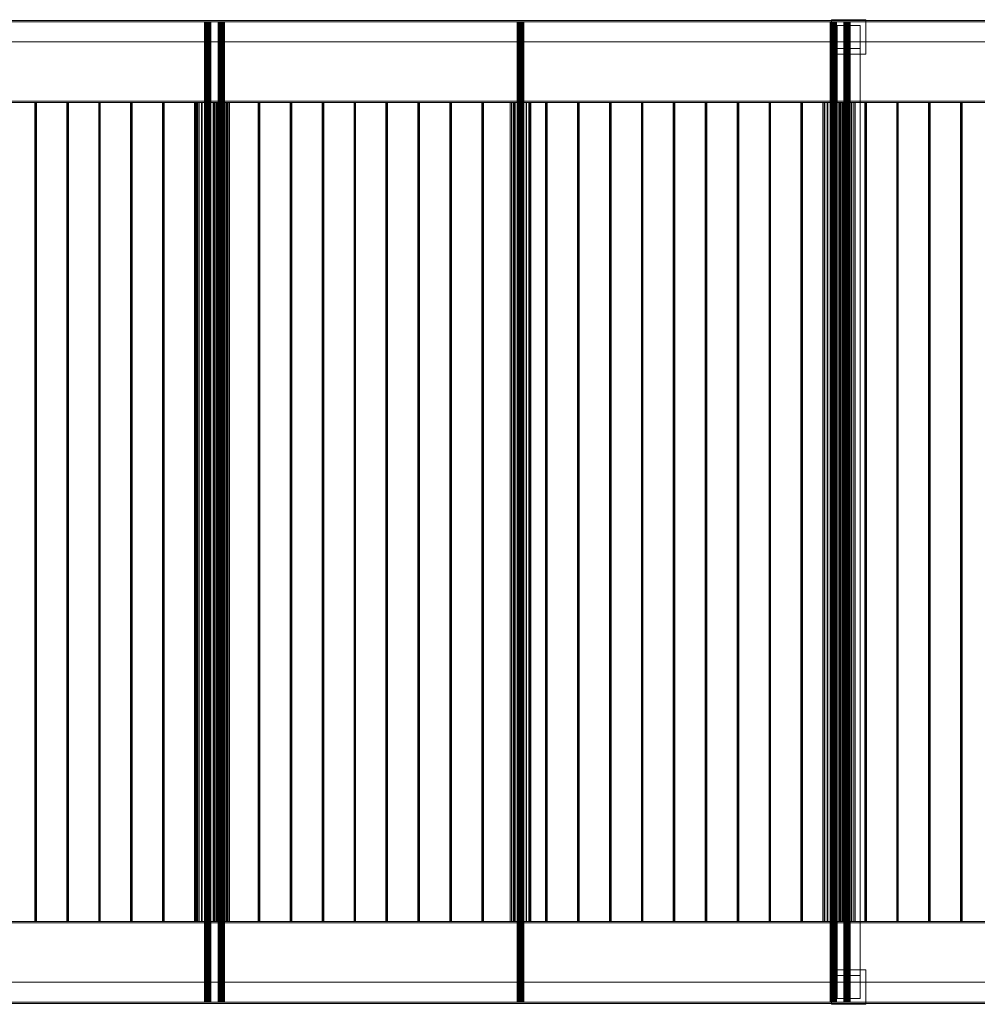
# Model space of a CAD drawing. Header units: millimetres. Extents: x -4738 to 65662, y -68080 to 6847.
# Tile 974 of 1056: x 34643 to 37567, y -19502 to -16498. Entities that reach past the tile are written whole.
import ezdxf

# ---------------------------------------------------------------- set-up
doc = ezdxf.new("R2010")
doc.units = ezdxf.units.MM
doc.layers.add('superior_C03', color=7, linetype='Continuous', lineweight=0)

msp = doc.modelspace()

# ---------------------------------------------------------------- linework, layer by layer
at = {"layer": 'superior_C03'}
for p, q in [((40608.274, -16500), (28914.796, -16500)), ((28914.796, -16504), (40608.274, -16504)), ((28915.695, -16500), (40609.173, -16500)), ((40719.664, -16500), (29026.186, -16500)), ((29027.084, -16500), (40720.563, -16500)), ((40720.563, -16504), (29027.084, -16504)), ((35207.188, -16504), (35207.071, -16504)), ((35207.071, -16504), (35208.455, -16504)), ((35207.071, -16504), (35207.071, -19496)), ((35208.79, -16504), (35207.188, -16504)), ((35207.188, -16504), (35207.188, -19496)), ((35208.455, -16504), (35211.129, -16504)), ((35208.455, -16504), (35208.455, -19496)), ((35211.631, -16504), (35208.79, -16504)), ((35208.79, -16504), (35208.79, -19496)), ((35211.129, -16504), (35214.687, -16504)), ((35211.129, -16504), (35211.129, -19496)), ((35215.279, -16504), (35211.631, -16504)), ((35211.631, -16504), (35211.631, -19496)), ((35214.687, -16504), (35218.587, -16504)), ((35214.687, -16504), (35214.687, -19496)), ((35219.179, -16504), (35215.279, -16504)), ((35215.279, -16504), (35215.279, -19496)), ((35218.587, -16504), (35222.235, -16504)), ((35218.587, -16504), (35218.587, -19496)), ((35222.737, -16504), (35219.179, -16504)), ((35219.179, -16504), (35219.179, -19496)), ((35222.235, -16504), (35225.076, -16504)), ((35222.235, -16504), (35222.235, -19496)), ((35225.411, -16504), (35222.737, -16504)), ((35222.737, -16504), (35222.737, -19496)), ((35225.076, -16504), (35226.678, -16504)), ((35225.076, -16504), (35225.076, -19496)), ((35226.795, -16504), (35225.411, -16504)), ((35225.411, -16504), (35225.411, -19496)), ((35226.678, -16504), (35226.795, -16504)), ((35226.678, -19496), (35226.678, -16504)), ((35226.795, -16504), (35226.795, -19496)), ((35249.184, -16504), (35249.067, -16504)), ((35249.067, -16504), (35250.45, -16504)), ((35249.067, -16504), (35249.067, -19496)), ((35250.785, -16504), (35249.184, -16504)), ((35249.184, -16504), (35249.184, -19496)), ((35250.45, -16504), (35253.125, -16504)), ((35250.45, -16504), (35250.45, -19496)), ((35253.626, -16504), (35250.785, -16504)), ((35250.785, -16504), (35250.785, -19496)), ((35253.125, -16504), (35256.683, -16504)), ((35253.125, -16504), (35253.125, -19496)), ((35257.275, -16504), (35253.626, -16504)), ((35253.626, -16504), (35253.626, -19496)), ((35256.683, -16504), (35260.583, -16504)), ((35256.683, -16504), (35256.683, -19496)), ((35261.175, -16504), (35257.275, -16504)), ((35257.275, -16504), (35257.275, -19496)), ((35260.583, -16504), (35264.231, -16504)), ((35260.583, -16504), (35260.583, -19496)), ((35264.733, -16504), (35261.175, -16504)), ((35261.175, -16504), (35261.175, -19496)), ((35264.231, -16504), (35267.072, -16504)), ((35264.231, -16504), (35264.231, -19496)), ((35267.407, -16504), (35264.733, -16504)), ((35264.733, -16504), (35264.733, -19496)), ((35267.072, -16504), (35268.673, -16504)), ((35267.072, -16504), (35267.072, -19496)), ((35268.791, -16504), (35267.407, -16504)), ((35267.407, -16504), (35267.407, -19496)), ((35268.673, -16504), (35268.791, -16504)), ((35268.673, -19496), (35268.673, -16504)), ((35268.791, -16504), (35268.791, -19496)), ((36162.156, -16504), (36162.038, -16504)), ((36162.038, -16504), (36163.422, -16504)), ((36162.038, -16504), (36162.038, -19496)), ((36163.757, -16504), (36162.156, -16504)), ((36162.156, -16504), (36162.156, -19496)), ((36163.422, -16504), (36166.097, -16504)), ((36163.422, -16504), (36163.422, -19496)), ((36166.598, -16504), (36163.757, -16504)), ((36163.757, -16504), (36163.757, -19496)), ((36166.097, -16504), (36169.655, -16504)), ((36166.097, -16504), (36166.097, -19496)), ((36170.246, -16504), (36166.598, -16504)), ((36166.598, -16504), (36166.598, -19496)), ((36169.655, -16504), (36173.555, -16504)), ((36169.655, -16504), (36169.655, -19496)), ((36174.146, -16504), (36170.246, -16504)), ((36170.246, -16504), (36170.246, -19496)), ((36173.555, -16504), (36177.203, -16504)), ((36173.555, -16504), (36173.555, -19496)), ((36177.704, -16504), (36174.146, -16504)), ((36174.146, -16504), (36174.146, -19496)), ((36177.203, -16504), (36180.044, -16504)), ((36177.203, -16504), (36177.203, -19496)), ((36180.379, -16504), (36177.704, -16504)), ((36177.704, -16504), (36177.704, -19496)), ((36180.044, -16504), (36181.645, -16504)), ((36180.044, -16504), (36180.044, -19496)), ((36181.763, -16504), (36180.379, -16504)), ((36180.379, -16504), (36180.379, -19496)), ((36181.645, -16504), (36181.763, -16504)), ((36181.645, -19496), (36181.645, -16504)), ((36181.763, -16504), (36181.763, -19496)), ((37117.123, -16504), (37117.006, -16504)), ((37117.006, -16504), (37118.389, -16504)), ((37117.006, -16504), (37117.006, -19496)), ((37118.724, -16504), (37117.123, -16504)), ((37117.123, -16504), (37117.123, -19496)), ((37118.389, -16504), (37121.064, -16504)), ((37118.389, -16504), (37118.389, -19496)), ((37121.565, -16504), (37118.724, -16504)), ((37118.724, -16504), (37118.724, -19496)), ((37121.041, -16602.5), (37121.041, -16497.5)), ((37121.041, -16497.5), (37226.041, -16497.5)), ((37121.064, -16504), (37124.622, -16504)), ((37121.064, -16504), (37121.064, -19496)), ((37125.214, -16504), (37121.565, -16504)), ((37121.565, -16504), (37121.565, -19496)), ((37124.622, -16504), (37128.522, -16504)), ((37124.622, -16504), (37124.622, -19496)), ((37129.114, -16504), (37125.214, -16504)), ((37125.214, -16504), (37125.214, -19496)), ((37128.522, -16504), (37132.17, -16504)), ((37128.522, -16504), (37128.522, -19496)), ((37132.672, -16504), (37129.114, -16504)), ((37129.114, -16504), (37129.114, -19496)), ((37132.17, -16504), (37135.011, -16504)), ((37132.17, -16504), (37132.17, -19496)), ((37135.346, -16504), (37132.672, -16504)), ((37132.672, -16504), (37132.672, -19496)), ((37135.011, -16504), (37136.612, -16504)), ((37135.011, -16504), (37135.011, -19496)), ((37136.73, -16504), (37135.346, -16504)), ((37135.346, -16504), (37135.346, -19496)), ((37136.612, -16504), (37136.73, -16504)), ((37136.612, -19496), (37136.612, -16504)), ((37136.73, -16504), (37136.73, -19496)), ((37138.541, -16585), (37138.541, -16515)), ((37138.541, -16515), (37208.541, -16515)), ((37159.119, -16504), (37159.001, -16504)), ((37159.001, -16504), (37160.385, -16504)), ((37159.001, -16504), (37159.001, -19496)), ((37160.72, -16504), (37159.119, -16504)), ((37159.119, -16504), (37159.119, -19496)), ((37160.385, -16504), (37163.06, -16504)), ((37160.385, -16504), (37160.385, -19496)), ((37163.561, -16504), (37160.72, -16504)), ((37160.72, -16504), (37160.72, -19496)), ((37163.06, -16504), (37166.618, -16504)), ((37163.06, -16504), (37163.06, -19496)), ((37167.209, -16504), (37163.561, -16504)), ((37163.561, -16504), (37163.561, -19496)), ((37166.618, -16504), (37170.518, -16504)), ((37166.618, -16504), (37166.618, -19496)), ((37171.109, -16504), (37167.209, -16504)), ((37167.209, -16504), (37167.209, -19496)), ((37170.518, -16504), (37174.166, -16504)), ((37170.518, -16504), (37170.518, -19496)), ((37174.667, -16504), (37171.109, -16504)), ((37171.109, -16504), (37171.109, -19496)), ((37174.166, -16504), (37177.007, -16504)), ((37174.166, -16504), (37174.166, -19496)), ((37177.342, -16504), (37174.667, -16504)), ((37174.667, -16504), (37174.667, -19496)), ((37177.007, -16504), (37178.608, -16504)), ((37177.007, -16504), (37177.007, -19496)), ((37178.726, -16504), (37177.342, -16504)), ((37177.342, -16504), (37177.342, -19496)), ((37178.608, -16504), (37178.726, -16504)), ((37178.608, -19496), (37178.608, -16504)), ((37178.726, -16504), (37178.726, -19496)), ((37208.541, -16515), (37208.541, -16585)), ((37226.041, -16497.5), (37226.041, -16602.5)), ((28914.796, -16565), (40608.274, -16565)), ((40609.173, -16565), (28915.695, -16565)), ((29026.186, -16565), (40719.664, -16565)), ((40720.563, -16565), (29027.084, -16565)), ((37208.541, -16585), (37138.541, -16585)), ((37138.541, -19415), (37138.541, -16585)), ((37208.541, -16585), (37208.541, -19415)), ((37226.041, -16602.5), (37121.041, -16602.5)), ((40393.962, -16746), (29046.416, -16746)), ((29046.416, -16750), (40393.962, -16750)), ((29069.323, -16746), (40416.869, -16746)), ((40416.869, -16750), (29069.323, -16750)), ((34690.612, -16750), (34689.501, -16750)), ((34689.501, -16750), (34689.818, -16750)), ((34689.501, -16750), (34689.501, -19250)), ((34689.818, -16750), (34691.376, -16750)), ((34689.818, -16750), (34689.818, -19250)), ((34692.499, -16750), (34690.612, -16750)), ((34690.612, -16750), (34690.612, -19250)), ((34691.376, -16750), (34693.263, -16750)), ((34691.376, -16750), (34691.376, -19250)), ((34694.057, -16750), (34692.499, -16750)), ((34692.499, -16750), (34692.499, -19250)), ((34693.263, -16750), (34694.373, -16750)), ((34693.263, -16750), (34693.263, -19250)), ((34694.373, -16750), (34694.057, -16750)), ((34694.057, -16750), (34694.057, -19250)), ((34694.373, -19250), (34694.373, -16750)), ((34788.057, -16750), (34786.947, -16750)), ((34786.947, -16750), (34787.263, -16750)), ((34786.947, -16750), (34786.947, -19250)), ((34787.263, -16750), (34788.821, -16750)), ((34787.263, -16750), (34787.263, -19250)), ((34789.944, -16750), (34788.057, -16750)), ((34788.057, -16750), (34788.057, -19250)), ((34788.821, -16750), (34790.708, -16750)), ((34788.821, -16750), (34788.821, -19250)), ((34791.502, -16750), (34789.944, -16750)), ((34789.944, -16750), (34789.944, -19250)), ((34790.708, -16750), (34791.819, -16750)), ((34790.708, -16750), (34790.708, -19250)), ((34791.819, -16750), (34791.502, -16750)), ((34791.502, -16750), (34791.502, -19250)), ((34791.819, -19250), (34791.819, -16750)), ((34885.503, -16750), (34884.392, -16750)), ((34884.392, -16750), (34884.709, -16750)), ((34884.392, -16750), (34884.392, -19250)), ((34884.709, -16750), (34886.267, -16750)), ((34884.709, -16750), (34884.709, -19250)), ((34887.39, -16750), (34885.503, -16750)), ((34885.503, -16750), (34885.503, -19250)), ((34886.267, -16750), (34888.154, -16750)), ((34886.267, -16750), (34886.267, -19250)), ((34888.948, -16750), (34887.39, -16750)), ((34887.39, -16750), (34887.39, -19250)), ((34888.154, -16750), (34889.265, -16750)), ((34888.154, -16750), (34888.154, -19250)), ((34889.265, -16750), (34888.948, -16750)), ((34888.948, -16750), (34888.948, -19250)), ((34889.265, -19250), (34889.265, -16750)), ((34982.949, -16750), (34981.838, -16750)), ((34981.838, -16750), (34982.155, -16750)), ((34981.838, -16750), (34981.838, -19250)), ((34982.155, -16750), (34983.713, -16750)), ((34982.155, -16750), (34982.155, -19250)), ((34984.836, -16750), (34982.949, -16750)), ((34982.949, -16750), (34982.949, -19250)), ((34983.713, -16750), (34985.6, -16750)), ((34983.713, -16750), (34983.713, -19250)), ((34986.394, -16750), (34984.836, -16750)), ((34984.836, -16750), (34984.836, -19250)), ((34985.6, -16750), (34986.71, -16750)), ((34985.6, -16750), (34985.6, -19250)), ((34986.71, -16750), (34986.394, -16750)), ((34986.394, -16750), (34986.394, -19250)), ((34986.71, -19250), (34986.71, -16750)), ((35080.394, -16750), (35079.284, -16750)), ((35079.284, -16750), (35079.6, -16750)), ((35079.284, -16750), (35079.284, -19250)), ((35079.6, -16750), (35081.158, -16750)), ((35079.6, -16750), (35079.6, -19250)), ((35082.281, -16750), (35080.394, -16750)), ((35080.394, -16750), (35080.394, -19250)), ((35081.158, -16750), (35083.045, -16750)), ((35081.158, -16750), (35081.158, -19250)), ((35083.839, -16750), (35082.281, -16750)), ((35082.281, -16750), (35082.281, -19250)), ((35083.045, -16750), (35084.156, -16750)), ((35083.045, -16750), (35083.045, -19250)), ((35084.156, -16750), (35083.839, -16750)), ((35083.839, -16750), (35083.839, -19250)), ((35084.156, -19250), (35084.156, -16750)), ((35177.84, -16750), (35176.729, -16750)), ((35176.729, -16750), (35177.046, -16750)), ((35176.729, -16750), (35176.729, -19250)), ((35177.046, -16750), (35178.604, -16750)), ((35177.046, -16750), (35177.046, -19250)), ((35179.727, -16750), (35177.84, -16750)), ((35177.84, -16750), (35177.84, -19250)), ((35178.604, -16750), (35180.491, -16750)), ((35178.604, -16750), (35178.604, -19250)), ((35181.285, -16750), (35179.727, -16750)), ((35179.727, -16750), (35179.727, -19250)), ((35180.491, -16750), (35181.602, -16750)), ((35180.491, -16750), (35180.491, -19250)), ((35181.602, -16750), (35181.285, -16750)), ((35181.285, -16750), (35181.285, -19250)), ((35181.602, -19250), (35181.602, -16750)), ((35185.75, -16750), (35185.374, -16750)), ((35185.374, -16750), (35189.802, -16750)), ((35185.374, -16750), (35185.374, -19250)), ((35190.874, -16750), (35185.75, -16750)), ((35185.75, -16750), (35185.75, -19250)), ((35189.802, -16750), (35198.361, -16750)), ((35189.802, -16750), (35189.802, -19250)), ((35199.965, -16750), (35190.874, -16750)), ((35190.874, -16750), (35190.874, -19250)), ((35198.361, -16750), (35209.747, -16750)), ((35198.361, -16750), (35198.361, -19250)), ((35211.639, -16750), (35199.965, -16750)), ((35199.965, -16750), (35199.965, -19250)), ((35209.747, -16750), (35222.227, -16750)), ((35209.747, -16750), (35209.747, -19250)), ((35224.119, -16750), (35211.639, -16750)), ((35211.639, -16750), (35211.639, -19250)), ((35222.227, -16750), (35233.901, -16750)), ((35222.227, -16750), (35222.227, -19250)), ((35235.505, -16750), (35224.119, -16750)), ((35224.119, -16750), (35224.119, -19250)), ((35233.901, -16750), (35242.992, -16750)), ((35233.901, -16750), (35233.901, -19250)), ((35234.567, -16750), (35234.273, -16750)), ((35234.273, -16750), (35237.733, -16750)), ((35234.273, -16750), (35234.273, -19250)), ((35238.57, -16750), (35234.567, -16750)), ((35234.567, -16750), (35234.567, -19250)), ((35244.064, -16750), (35235.505, -16750)), ((35235.505, -16750), (35235.505, -19250)), ((35237.733, -16750), (35244.419, -16750)), ((35237.733, -16750), (35237.733, -19250)), ((35245.673, -16750), (35238.57, -16750)), ((35238.57, -16750), (35238.57, -19250)), ((35242.992, -16750), (35248.116, -16750)), ((35242.992, -16750), (35242.992, -19250)), ((35248.492, -16750), (35244.064, -16750)), ((35244.064, -16750), (35244.064, -19250)), ((35244.419, -16750), (35253.314, -16750)), ((35244.419, -16750), (35244.419, -19250)), ((35254.793, -16750), (35245.673, -16750)), ((35245.673, -16750), (35245.673, -19250)), ((35248.116, -16750), (35248.492, -16750)), ((35248.116, -19250), (35248.116, -16750)), ((35248.492, -16750), (35248.492, -19250)), ((35253.314, -16750), (35263.064, -16750)), ((35253.314, -16750), (35253.314, -19250)), ((35264.543, -16750), (35254.793, -16750)), ((35254.793, -16750), (35254.793, -19250)), ((35263.064, -16750), (35272.185, -16750)), ((35263.064, -16750), (35263.064, -19250)), ((35273.439, -16750), (35264.543, -16750)), ((35264.543, -16750), (35264.543, -19250)), ((35272.185, -16750), (35279.287, -16750)), ((35272.185, -16750), (35272.185, -19250)), ((35280.125, -16750), (35273.439, -16750)), ((35273.439, -16750), (35273.439, -19250)), ((35275.285, -16750), (35274.175, -16750)), ((35274.175, -16750), (35274.491, -16750)), ((35274.175, -16750), (35274.175, -19250)), ((35274.491, -16750), (35276.05, -16750)), ((35274.491, -16750), (35274.491, -19250)), ((35277.173, -16750), (35275.285, -16750)), ((35275.285, -16750), (35275.285, -19250)), ((35276.05, -16750), (35277.937, -16750)), ((35276.05, -16750), (35276.05, -19250)), ((35278.731, -16750), (35277.173, -16750)), ((35277.173, -16750), (35277.173, -19250)), ((35277.937, -16750), (35279.047, -16750)), ((35277.937, -16750), (35277.937, -19250)), ((35279.047, -16750), (35278.731, -16750)), ((35278.731, -16750), (35278.731, -19250)), ((35279.047, -19250), (35279.047, -16750)), ((35279.287, -16750), (35283.29, -16750)), ((35279.287, -16750), (35279.287, -19250)), ((35283.584, -16750), (35280.125, -16750)), ((35280.125, -16750), (35280.125, -19250)), ((35283.29, -16750), (35283.584, -16750)), ((35283.29, -19250), (35283.29, -16750)), ((35283.584, -16750), (35283.584, -19250)), ((35372.731, -16750), (35371.621, -16750)), ((35371.621, -16750), (35371.937, -16750)), ((35371.621, -16750), (35371.621, -19250)), ((35371.937, -16750), (35373.495, -16750)), ((35371.937, -16750), (35371.937, -19250)), ((35374.618, -16750), (35372.731, -16750)), ((35372.731, -16750), (35372.731, -19250)), ((35373.495, -16750), (35375.382, -16750)), ((35373.495, -16750), (35373.495, -19250)), ((35376.176, -16750), (35374.618, -16750)), ((35374.618, -16750), (35374.618, -19250)), ((35375.382, -16750), (35376.493, -16750)), ((35375.382, -16750), (35375.382, -19250)), ((35376.493, -16750), (35376.176, -16750)), ((35376.176, -16750), (35376.176, -19250)), ((35376.493, -19250), (35376.493, -16750)), ((35470.177, -16750), (35469.066, -16750)), ((35469.066, -16750), (35469.383, -16750)), ((35469.066, -16750), (35469.066, -19250)), ((35469.383, -16750), (35470.941, -16750)), ((35469.383, -16750), (35469.383, -19250)), ((35472.064, -16750), (35470.177, -16750)), ((35470.177, -16750), (35470.177, -19250)), ((35470.941, -16750), (35472.828, -16750)), ((35470.941, -16750), (35470.941, -19250)), ((35473.622, -16750), (35472.064, -16750)), ((35472.064, -16750), (35472.064, -19250)), ((35472.828, -16750), (35473.939, -16750)), ((35472.828, -16750), (35472.828, -19250)), ((35473.939, -16750), (35473.622, -16750)), ((35473.622, -16750), (35473.622, -19250)), ((35473.939, -19250), (35473.939, -16750)), ((35567.622, -16750), (35566.512, -16750)), ((35566.512, -16750), (35566.828, -16750)), ((35566.512, -16750), (35566.512, -19250)), ((35566.828, -16750), (35568.387, -16750)), ((35566.828, -16750), (35566.828, -19250)), ((35569.509, -16750), (35567.622, -16750)), ((35567.622, -16750), (35567.622, -19250)), ((35568.387, -16750), (35570.274, -16750)), ((35568.387, -16750), (35568.387, -19250)), ((35571.068, -16750), (35569.509, -16750)), ((35569.509, -16750), (35569.509, -19250)), ((35570.274, -16750), (35571.384, -16750)), ((35570.274, -16750), (35570.274, -19250)), ((35571.384, -16750), (35571.068, -16750)), ((35571.068, -16750), (35571.068, -19250)), ((35571.384, -19250), (35571.384, -16750)), ((35665.068, -16750), (35663.958, -16750)), ((35663.958, -16750), (35664.274, -16750)), ((35663.958, -16750), (35663.958, -19250)), ((35664.274, -16750), (35665.832, -16750)), ((35664.274, -16750), (35664.274, -19250)), ((35666.955, -16750), (35665.068, -16750)), ((35665.068, -16750), (35665.068, -19250)), ((35665.832, -16750), (35667.719, -16750)), ((35665.832, -16750), (35665.832, -19250)), ((35668.513, -16750), (35666.955, -16750)), ((35666.955, -16750), (35666.955, -19250)), ((35667.719, -16750), (35668.83, -16750)), ((35667.719, -16750), (35667.719, -19250)), ((35668.83, -16750), (35668.513, -16750)), ((35668.513, -16750), (35668.513, -19250)), ((35668.83, -19250), (35668.83, -16750)), ((35762.514, -16750), (35761.403, -16750)), ((35761.403, -16750), (35761.72, -16750)), ((35761.403, -16750), (35761.403, -19250)), ((35761.72, -16750), (35763.278, -16750)), ((35761.72, -16750), (35761.72, -19250)), ((35764.401, -16750), (35762.514, -16750)), ((35762.514, -16750), (35762.514, -19250)), ((35763.278, -16750), (35765.165, -16750)), ((35763.278, -16750), (35763.278, -19250)), ((35765.959, -16750), (35764.401, -16750)), ((35764.401, -16750), (35764.401, -19250)), ((35765.165, -16750), (35766.275, -16750)), ((35765.165, -16750), (35765.165, -19250)), ((35766.275, -16750), (35765.959, -16750)), ((35765.959, -16750), (35765.959, -19250)), ((35766.275, -19250), (35766.275, -16750)), ((35859.959, -16750), (35858.849, -16750)), ((35858.849, -16750), (35859.165, -16750)), ((35858.849, -16750), (35858.849, -19250)), ((35859.165, -16750), (35860.724, -16750)), ((35859.165, -16750), (35859.165, -19250)), ((35861.846, -16750), (35859.959, -16750)), ((35859.959, -16750), (35859.959, -19250)), ((35860.724, -16750), (35862.611, -16750)), ((35860.724, -16750), (35860.724, -19250)), ((35863.405, -16750), (35861.846, -16750)), ((35861.846, -16750), (35861.846, -19250)), ((35862.611, -16750), (35863.721, -16750)), ((35862.611, -16750), (35862.611, -19250)), ((35863.721, -16750), (35863.405, -16750)), ((35863.405, -16750), (35863.405, -19250)), ((35863.721, -19250), (35863.721, -16750)), ((35957.405, -16750), (35956.294, -16750)), ((35956.294, -16750), (35956.611, -16750)), ((35956.294, -16750), (35956.294, -19250)), ((35956.611, -16750), (35958.169, -16750)), ((35956.611, -16750), (35956.611, -19250)), ((35959.292, -16750), (35957.405, -16750)), ((35957.405, -16750), (35957.405, -19250)), ((35958.169, -16750), (35960.056, -16750)), ((35958.169, -16750), (35958.169, -19250)), ((35960.85, -16750), (35959.292, -16750)), ((35959.292, -16750), (35959.292, -19250)), ((35960.056, -16750), (35961.167, -16750)), ((35960.056, -16750), (35960.056, -19250)), ((35961.167, -16750), (35960.85, -16750)), ((35960.85, -16750), (35960.85, -19250)), ((35961.167, -19250), (35961.167, -16750)), ((36054.851, -16750), (36053.74, -16750)), ((36053.74, -16750), (36054.057, -16750)), ((36053.74, -16750), (36053.74, -19250)), ((36054.057, -16750), (36055.615, -16750)), ((36054.057, -16750), (36054.057, -19250)), ((36056.738, -16750), (36054.851, -16750)), ((36054.851, -16750), (36054.851, -19250)), ((36055.615, -16750), (36057.502, -16750)), ((36055.615, -16750), (36055.615, -19250)), ((36058.296, -16750), (36056.738, -16750)), ((36056.738, -16750), (36056.738, -19250)), ((36057.502, -16750), (36058.612, -16750)), ((36057.502, -16750), (36057.502, -19250)), ((36058.612, -16750), (36058.296, -16750)), ((36058.296, -16750), (36058.296, -19250)), ((36058.612, -19250), (36058.612, -16750)), ((36140.718, -16750), (36140.341, -16750)), ((36140.341, -16750), (36144.769, -16750)), ((36140.341, -16750), (36140.341, -19250)), ((36145.842, -16750), (36140.718, -16750)), ((36140.718, -16750), (36140.718, -19250)), ((36144.769, -16750), (36153.328, -16750)), ((36144.769, -16750), (36144.769, -19250)), ((36154.933, -16750), (36145.842, -16750)), ((36145.842, -16750), (36145.842, -19250)), ((36152.296, -16750), (36151.186, -16750)), ((36151.186, -16750), (36151.502, -16750)), ((36151.186, -16750), (36151.186, -19250)), ((36151.502, -16750), (36153.06, -16750)), ((36151.502, -16750), (36151.502, -19250)), ((36154.183, -16750), (36152.296, -16750)), ((36152.296, -16750), (36152.296, -19250)), ((36153.06, -16750), (36154.948, -16750)), ((36153.06, -16750), (36153.06, -19250)), ((36153.328, -16750), (36164.714, -16750)), ((36153.328, -16750), (36153.328, -19250)), ((36155.742, -16750), (36154.183, -16750)), ((36154.183, -16750), (36154.183, -19250)), ((36166.607, -16750), (36154.933, -16750)), ((36154.933, -16750), (36154.933, -19250)), ((36154.948, -16750), (36156.058, -16750)), ((36154.948, -16750), (36154.948, -19250)), ((36156.058, -16750), (36155.742, -16750)), ((36155.742, -16750), (36155.742, -19250)), ((36156.058, -19250), (36156.058, -16750)), ((36164.714, -16750), (36177.194, -16750)), ((36164.714, -16750), (36164.714, -19250)), ((36179.087, -16750), (36166.607, -16750)), ((36166.607, -16750), (36166.607, -19250)), ((36177.194, -16750), (36188.868, -16750)), ((36177.194, -16750), (36177.194, -19250)), ((36190.473, -16750), (36179.087, -16750)), ((36179.087, -16750), (36179.087, -19250)), ((36188.868, -16750), (36197.959, -16750)), ((36188.868, -16750), (36188.868, -19250)), ((36199.031, -16750), (36190.473, -16750)), ((36190.473, -16750), (36190.473, -19250)), ((36197.959, -16750), (36203.083, -16750)), ((36197.959, -16750), (36197.959, -19250)), ((36203.46, -16750), (36199.031, -16750)), ((36199.031, -16750), (36199.031, -19250)), ((36203.083, -16750), (36203.46, -16750)), ((36203.083, -19250), (36203.083, -16750)), ((36203.46, -16750), (36203.46, -19250)), ((36249.742, -16750), (36248.631, -16750)), ((36248.631, -16750), (36248.948, -16750)), ((36248.631, -16750), (36248.631, -19250)), ((36248.948, -16750), (36250.506, -16750)), ((36248.948, -16750), (36248.948, -19250)), ((36251.629, -16750), (36249.742, -16750)), ((36249.742, -16750), (36249.742, -19250)), ((36250.506, -16750), (36252.393, -16750)), ((36250.506, -16750), (36250.506, -19250)), ((36253.187, -16750), (36251.629, -16750)), ((36251.629, -16750), (36251.629, -19250)), ((36252.393, -16750), (36253.504, -16750)), ((36252.393, -16750), (36252.393, -19250)), ((36253.504, -16750), (36253.187, -16750)), ((36253.187, -16750), (36253.187, -19250)), ((36253.504, -19250), (36253.504, -16750)), ((36347.188, -16750), (36346.077, -16750)), ((36346.077, -16750), (36346.394, -16750)), ((36346.077, -16750), (36346.077, -19250)), ((36346.394, -16750), (36347.952, -16750)), ((36346.394, -16750), (36346.394, -19250)), ((36349.075, -16750), (36347.188, -16750)), ((36347.188, -16750), (36347.188, -19250)), ((36347.952, -16750), (36349.839, -16750)), ((36347.952, -16750), (36347.952, -19250)), ((36350.633, -16750), (36349.075, -16750)), ((36349.075, -16750), (36349.075, -19250)), ((36349.839, -16750), (36350.949, -16750)), ((36349.839, -16750), (36349.839, -19250)), ((36350.949, -16750), (36350.633, -16750)), ((36350.633, -16750), (36350.633, -19250)), ((36350.949, -19250), (36350.949, -16750)), ((36444.633, -16750), (36443.523, -16750)), ((36443.523, -16750), (36443.839, -16750)), ((36443.523, -16750), (36443.523, -19250)), ((36443.839, -16750), (36445.397, -16750)), ((36443.839, -16750), (36443.839, -19250)), ((36446.52, -16750), (36444.633, -16750)), ((36444.633, -16750), (36444.633, -19250)), ((36445.397, -16750), (36447.285, -16750)), ((36445.397, -16750), (36445.397, -19250)), ((36448.078, -16750), (36446.52, -16750)), ((36446.52, -16750), (36446.52, -19250)), ((36447.285, -16750), (36448.395, -16750)), ((36447.285, -16750), (36447.285, -19250)), ((36448.395, -16750), (36448.078, -16750)), ((36448.078, -16750), (36448.078, -19250)), ((36448.395, -19250), (36448.395, -16750)), ((36542.079, -16750), (36540.968, -16750)), ((36540.968, -16750), (36541.285, -16750)), ((36540.968, -16750), (36540.968, -19250)), ((36541.285, -16750), (36542.843, -16750)), ((36541.285, -16750), (36541.285, -19250)), ((36543.966, -16750), (36542.079, -16750)), ((36542.079, -16750), (36542.079, -19250)), ((36542.843, -16750), (36544.73, -16750)), ((36542.843, -16750), (36542.843, -19250)), ((36545.524, -16750), (36543.966, -16750)), ((36543.966, -16750), (36543.966, -19250)), ((36544.73, -16750), (36545.841, -16750)), ((36544.73, -16750), (36544.73, -19250)), ((36545.841, -16750), (36545.524, -16750)), ((36545.524, -16750), (36545.524, -19250)), ((36545.841, -19250), (36545.841, -16750)), ((36639.525, -16750), (36638.414, -16750)), ((36638.414, -16750), (36638.731, -16750)), ((36638.414, -16750), (36638.414, -19250)), ((36638.731, -16750), (36640.289, -16750)), ((36638.731, -16750), (36638.731, -19250)), ((36641.412, -16750), (36639.525, -16750)), ((36639.525, -16750), (36639.525, -19250)), ((36640.289, -16750), (36642.176, -16750)), ((36640.289, -16750), (36640.289, -19250)), ((36642.97, -16750), (36641.412, -16750)), ((36641.412, -16750), (36641.412, -19250)), ((36642.176, -16750), (36643.286, -16750)), ((36642.176, -16750), (36642.176, -19250)), ((36643.286, -16750), (36642.97, -16750)), ((36642.97, -16750), (36642.97, -19250)), ((36643.286, -19250), (36643.286, -16750)), ((36736.97, -16750), (36735.86, -16750)), ((36735.86, -16750), (36736.176, -16750)), ((36735.86, -16750), (36735.86, -19250)), ((36736.176, -16750), (36737.734, -16750)), ((36736.176, -16750), (36736.176, -19250)), ((36738.857, -16750), (36736.97, -16750)), ((36736.97, -16750), (36736.97, -19250)), ((36737.734, -16750), (36739.621, -16750)), ((36737.734, -16750), (36737.734, -19250)), ((36740.415, -16750), (36738.857, -16750)), ((36738.857, -16750), (36738.857, -19250)), ((36739.621, -16750), (36740.732, -16750)), ((36739.621, -16750), (36739.621, -19250)), ((36740.732, -16750), (36740.415, -16750)), ((36740.415, -16750), (36740.415, -19250)), ((36740.732, -19250), (36740.732, -16750)), ((36834.416, -16750), (36833.305, -16750)), ((36833.305, -16750), (36833.622, -16750)), ((36833.305, -16750), (36833.305, -19250)), ((36833.622, -16750), (36835.18, -16750)), ((36833.622, -16750), (36833.622, -19250)), ((36836.303, -16750), (36834.416, -16750)), ((36834.416, -16750), (36834.416, -19250)), ((36835.18, -16750), (36837.067, -16750)), ((36835.18, -16750), (36835.18, -19250)), ((36837.861, -16750), (36836.303, -16750)), ((36836.303, -16750), (36836.303, -19250)), ((36837.067, -16750), (36838.178, -16750)), ((36837.067, -16750), (36837.067, -19250)), ((36838.178, -16750), (36837.861, -16750)), ((36837.861, -16750), (36837.861, -19250)), ((36838.178, -19250), (36838.178, -16750)), ((36931.862, -16750), (36930.751, -16750)), ((36930.751, -16750), (36931.068, -16750)), ((36930.751, -16750), (36930.751, -19250)), ((36931.068, -16750), (36932.626, -16750)), ((36931.068, -16750), (36931.068, -19250)), ((36933.749, -16750), (36931.862, -16750)), ((36931.862, -16750), (36931.862, -19250)), ((36932.626, -16750), (36934.513, -16750)), ((36932.626, -16750), (36932.626, -19250)), ((36935.307, -16750), (36933.749, -16750)), ((36933.749, -16750), (36933.749, -19250)), ((36934.513, -16750), (36935.623, -16750)), ((36934.513, -16750), (36934.513, -19250)), ((36935.623, -16750), (36935.307, -16750)), ((36935.307, -16750), (36935.307, -19250)), ((36935.623, -19250), (36935.623, -16750)), ((37029.307, -16750), (37028.197, -16750)), ((37028.197, -16750), (37028.513, -16750)), ((37028.197, -16750), (37028.197, -19250)), ((37028.513, -16750), (37030.071, -16750)), ((37028.513, -16750), (37028.513, -19250)), ((37031.194, -16750), (37029.307, -16750)), ((37029.307, -16750), (37029.307, -19250)), ((37030.071, -16750), (37031.958, -16750)), ((37030.071, -16750), (37030.071, -19250)), ((37032.752, -16750), (37031.194, -16750)), ((37031.194, -16750), (37031.194, -19250)), ((37031.958, -16750), (37033.069, -16750)), ((37031.958, -16750), (37031.958, -19250)), ((37033.069, -16750), (37032.752, -16750)), ((37032.752, -16750), (37032.752, -19250)), ((37033.069, -19250), (37033.069, -16750)), ((37095.685, -16750), (37095.309, -16750)), ((37095.309, -16750), (37099.737, -16750)), ((37095.309, -16750), (37095.309, -19250)), ((37100.809, -16750), (37095.685, -16750)), ((37095.685, -16750), (37095.685, -19250)), ((37099.737, -16750), (37108.295, -16750)), ((37099.737, -16750), (37099.737, -19250)), ((37109.9, -16750), (37100.809, -16750)), ((37100.809, -16750), (37100.809, -19250)), ((37108.295, -16750), (37119.681, -16750)), ((37108.295, -16750), (37108.295, -19250)), ((37121.574, -16750), (37109.9, -16750)), ((37109.9, -16750), (37109.9, -19250)), ((37119.681, -16750), (37132.161, -16750)), ((37119.681, -16750), (37119.681, -19250)), ((37134.054, -16750), (37121.574, -16750)), ((37121.574, -16750), (37121.574, -19250)), ((37126.753, -16750), (37125.642, -16750)), ((37125.642, -16750), (37125.959, -16750)), ((37125.642, -16750), (37125.642, -19250)), ((37125.959, -16750), (37127.517, -16750)), ((37125.959, -16750), (37125.959, -19250)), ((37128.64, -16750), (37126.753, -16750)), ((37126.753, -16750), (37126.753, -19250)), ((37127.517, -16750), (37129.404, -16750)), ((37127.517, -16750), (37127.517, -19250)), ((37130.198, -16750), (37128.64, -16750)), ((37128.64, -16750), (37128.64, -19250)), ((37129.404, -16750), (37130.515, -16750)), ((37129.404, -16750), (37129.404, -19250)), ((37130.515, -16750), (37130.198, -16750)), ((37130.198, -16750), (37130.198, -19250)), ((37130.515, -19250), (37130.515, -16750)), ((37132.161, -16750), (37143.836, -16750)), ((37132.161, -16750), (37132.161, -19250)), ((37145.44, -16750), (37134.054, -16750)), ((37134.054, -16750), (37134.054, -19250)), ((37143.836, -16750), (37152.927, -16750)), ((37143.836, -16750), (37143.836, -19250)), ((37144.502, -16750), (37144.208, -16750)), ((37144.208, -16750), (37147.667, -16750)), ((37144.208, -16750), (37144.208, -19250)), ((37148.505, -16750), (37144.502, -16750)), ((37144.502, -16750), (37144.502, -19250)), ((37153.999, -16750), (37145.44, -16750)), ((37145.44, -16750), (37145.44, -19250)), ((37147.667, -16750), (37154.354, -16750)), ((37147.667, -16750), (37147.667, -19250)), ((37155.607, -16750), (37148.505, -16750)), ((37148.505, -16750), (37148.505, -19250)), ((37152.927, -16750), (37158.05, -16750)), ((37152.927, -16750), (37152.927, -19250)), ((37158.427, -16750), (37153.999, -16750)), ((37153.999, -16750), (37153.999, -19250)), ((37154.354, -16750), (37163.249, -16750)), ((37154.354, -16750), (37154.354, -19250)), ((37164.728, -16750), (37155.607, -16750)), ((37155.607, -16750), (37155.607, -19250)), ((37158.05, -16750), (37158.427, -16750)), ((37158.05, -19250), (37158.05, -16750)), ((37158.427, -16750), (37158.427, -19250)), ((37163.249, -16750), (37172.999, -16750)), ((37163.249, -16750), (37163.249, -19250)), ((37174.478, -16750), (37164.728, -16750)), ((37164.728, -16750), (37164.728, -19250)), ((37172.999, -16750), (37182.12, -16750)), ((37172.999, -16750), (37172.999, -19250)), ((37183.373, -16750), (37174.478, -16750)), ((37174.478, -16750), (37174.478, -19250)), ((37182.12, -16750), (37189.222, -16750)), ((37182.12, -16750), (37182.12, -19250)), ((37190.06, -16750), (37183.373, -16750)), ((37183.373, -16750), (37183.373, -19250)), ((37189.222, -16750), (37193.225, -16750)), ((37189.222, -16750), (37189.222, -19250)), ((37193.519, -16750), (37190.06, -16750)), ((37190.06, -16750), (37190.06, -19250)), ((37193.225, -16750), (37193.519, -16750)), ((37193.225, -19250), (37193.225, -16750)), ((37193.519, -16750), (37193.519, -19250)), ((37224.198, -16750), (37223.088, -16750)), ((37223.088, -16750), (37223.404, -16750)), ((37223.088, -16750), (37223.088, -19250)), ((37223.404, -16750), (37224.963, -16750)), ((37223.404, -16750), (37223.404, -19250)), ((37226.086, -16750), (37224.198, -16750)), ((37224.198, -16750), (37224.198, -19250)), ((37224.963, -16750), (37226.85, -16750)), ((37224.963, -16750), (37224.963, -19250)), ((37227.644, -16750), (37226.086, -16750)), ((37226.086, -16750), (37226.086, -19250)), ((37226.85, -16750), (37227.96, -16750)), ((37226.85, -16750), (37226.85, -19250)), ((37227.96, -16750), (37227.644, -16750)), ((37227.644, -16750), (37227.644, -19250)), ((37227.96, -19250), (37227.96, -16750)), ((37321.644, -16750), (37320.534, -16750)), ((37320.534, -16750), (37320.85, -16750)), ((37320.534, -16750), (37320.534, -19250)), ((37320.85, -16750), (37322.408, -16750)), ((37320.85, -16750), (37320.85, -19250)), ((37323.531, -16750), (37321.644, -16750)), ((37321.644, -16750), (37321.644, -19250)), ((37322.408, -16750), (37324.295, -16750)), ((37322.408, -16750), (37322.408, -19250)), ((37325.089, -16750), (37323.531, -16750)), ((37323.531, -16750), (37323.531, -19250)), ((37324.295, -16750), (37325.406, -16750)), ((37324.295, -16750), (37324.295, -19250)), ((37325.406, -16750), (37325.089, -16750)), ((37325.089, -16750), (37325.089, -19250)), ((37325.406, -19250), (37325.406, -16750)), ((37419.09, -16750), (37417.979, -16750)), ((37417.979, -16750), (37418.296, -16750)), ((37417.979, -16750), (37417.979, -19250)), ((37418.296, -16750), (37419.854, -16750)), ((37418.296, -16750), (37418.296, -19250)), ((37420.977, -16750), (37419.09, -16750)), ((37419.09, -16750), (37419.09, -19250)), ((37419.854, -16750), (37421.741, -16750)), ((37419.854, -16750), (37419.854, -19250)), ((37422.535, -16750), (37420.977, -16750)), ((37420.977, -16750), (37420.977, -19250)), ((37421.741, -16750), (37422.852, -16750)), ((37421.741, -16750), (37421.741, -19250)), ((37422.852, -16750), (37422.535, -16750)), ((37422.535, -16750), (37422.535, -19250)), ((37422.852, -19250), (37422.852, -16750)), ((37516.535, -16750), (37515.425, -16750)), ((37515.425, -16750), (37515.741, -16750)), ((37515.425, -16750), (37515.425, -19250)), ((37515.741, -16750), (37517.3, -16750)), ((37515.741, -16750), (37515.741, -19250)), ((37518.422, -16750), (37516.535, -16750)), ((37516.535, -16750), (37516.535, -19250)), ((37517.3, -16750), (37519.187, -16750)), ((37517.3, -16750), (37517.3, -19250)), ((37519.981, -16750), (37518.422, -16750)), ((37518.422, -16750), (37518.422, -19250)), ((37519.187, -16750), (37520.297, -16750)), ((37519.187, -16750), (37519.187, -19250)), ((37520.297, -16750), (37519.981, -16750)), ((37519.981, -16750), (37519.981, -19250)), ((37520.297, -19250), (37520.297, -16750)), ((40393.962, -19250), (29046.416, -19250)), ((29046.416, -19254), (40393.962, -19254)), ((29069.323, -19250), (40416.869, -19250)), ((40416.869, -19254), (29069.323, -19254)), ((34689.818, -19250), (34689.501, -19250)), ((34689.501, -19250), (34690.612, -19250)), ((34691.376, -19250), (34689.818, -19250)), ((34690.612, -19250), (34692.499, -19250)), ((34693.263, -19250), (34691.376, -19250)), ((34692.499, -19250), (34694.057, -19250)), ((34694.373, -19250), (34693.263, -19250)), ((34694.057, -19250), (34694.373, -19250)), ((34787.263, -19250), (34786.947, -19250)), ((34786.947, -19250), (34788.057, -19250)), ((34788.821, -19250), (34787.263, -19250)), ((34788.057, -19250), (34789.944, -19250)), ((34790.708, -19250), (34788.821, -19250)), ((34789.944, -19250), (34791.502, -19250)), ((34791.819, -19250), (34790.708, -19250)), ((34791.502, -19250), (34791.819, -19250)), ((34884.709, -19250), (34884.392, -19250)), ((34884.392, -19250), (34885.503, -19250)), ((34886.267, -19250), (34884.709, -19250)), ((34885.503, -19250), (34887.39, -19250)), ((34888.154, -19250), (34886.267, -19250)), ((34887.39, -19250), (34888.948, -19250)), ((34889.265, -19250), (34888.154, -19250)), ((34888.948, -19250), (34889.265, -19250)), ((34982.155, -19250), (34981.838, -19250)), ((34981.838, -19250), (34982.949, -19250)), ((34983.713, -19250), (34982.155, -19250)), ((34982.949, -19250), (34984.836, -19250)), ((34985.6, -19250), (34983.713, -19250)), ((34984.836, -19250), (34986.394, -19250)), ((34986.71, -19250), (34985.6, -19250)), ((34986.394, -19250), (34986.71, -19250)), ((35079.6, -19250), (35079.284, -19250)), ((35079.284, -19250), (35080.394, -19250)), ((35081.158, -19250), (35079.6, -19250)), ((35080.394, -19250), (35082.281, -19250)), ((35083.045, -19250), (35081.158, -19250)), ((35082.281, -19250), (35083.839, -19250)), ((35084.156, -19250), (35083.045, -19250)), ((35083.839, -19250), (35084.156, -19250)), ((35177.046, -19250), (35176.729, -19250)), ((35176.729, -19250), (35177.84, -19250)), ((35178.604, -19250), (35177.046, -19250)), ((35177.84, -19250), (35179.727, -19250)), ((35180.491, -19250), (35178.604, -19250)), ((35179.727, -19250), (35181.285, -19250)), ((35181.602, -19250), (35180.491, -19250)), ((35181.285, -19250), (35181.602, -19250)), ((35189.802, -19250), (35185.374, -19250)), ((35185.374, -19250), (35185.75, -19250)), ((35185.75, -19250), (35190.874, -19250)), ((35198.361, -19250), (35189.802, -19250)), ((35190.874, -19250), (35199.965, -19250)), ((35209.747, -19250), (35198.361, -19250)), ((35199.965, -19250), (35211.639, -19250)), ((35222.227, -19250), (35209.747, -19250)), ((35211.639, -19250), (35224.119, -19250)), ((35233.901, -19250), (35222.227, -19250)), ((35224.119, -19250), (35235.505, -19250)), ((35242.992, -19250), (35233.901, -19250)), ((35237.733, -19250), (35234.273, -19250)), ((35234.273, -19250), (35234.567, -19250)), ((35234.567, -19250), (35238.57, -19250)), ((35235.505, -19250), (35244.064, -19250)), ((35244.419, -19250), (35237.733, -19250)), ((35238.57, -19250), (35245.673, -19250)), ((35248.116, -19250), (35242.992, -19250)), ((35244.064, -19250), (35248.492, -19250)), ((35253.314, -19250), (35244.419, -19250)), ((35245.673, -19250), (35254.793, -19250)), ((35248.492, -19250), (35248.116, -19250)), ((35263.064, -19250), (35253.314, -19250)), ((35254.793, -19250), (35264.543, -19250)), ((35272.185, -19250), (35263.064, -19250)), ((35264.543, -19250), (35273.439, -19250)), ((35279.287, -19250), (35272.185, -19250)), ((35273.439, -19250), (35280.125, -19250)), ((35274.491, -19250), (35274.175, -19250)), ((35274.175, -19250), (35275.285, -19250)), ((35276.05, -19250), (35274.491, -19250)), ((35275.285, -19250), (35277.173, -19250)), ((35277.937, -19250), (35276.05, -19250)), ((35277.173, -19250), (35278.731, -19250)), ((35279.047, -19250), (35277.937, -19250)), ((35278.731, -19250), (35279.047, -19250)), ((35283.29, -19250), (35279.287, -19250)), ((35280.125, -19250), (35283.584, -19250)), ((35283.584, -19250), (35283.29, -19250)), ((35371.937, -19250), (35371.621, -19250)), ((35371.621, -19250), (35372.731, -19250)), ((35373.495, -19250), (35371.937, -19250)), ((35372.731, -19250), (35374.618, -19250)), ((35375.382, -19250), (35373.495, -19250)), ((35374.618, -19250), (35376.176, -19250)), ((35376.493, -19250), (35375.382, -19250)), ((35376.176, -19250), (35376.493, -19250)), ((35469.383, -19250), (35469.066, -19250)), ((35469.066, -19250), (35470.177, -19250)), ((35470.941, -19250), (35469.383, -19250)), ((35470.177, -19250), (35472.064, -19250)), ((35472.828, -19250), (35470.941, -19250)), ((35472.064, -19250), (35473.622, -19250)), ((35473.939, -19250), (35472.828, -19250)), ((35473.622, -19250), (35473.939, -19250)), ((35566.828, -19250), (35566.512, -19250)), ((35566.512, -19250), (35567.622, -19250)), ((35568.387, -19250), (35566.828, -19250)), ((35567.622, -19250), (35569.509, -19250)), ((35570.274, -19250), (35568.387, -19250)), ((35569.509, -19250), (35571.068, -19250)), ((35571.384, -19250), (35570.274, -19250)), ((35571.068, -19250), (35571.384, -19250)), ((35664.274, -19250), (35663.958, -19250)), ((35663.958, -19250), (35665.068, -19250)), ((35665.832, -19250), (35664.274, -19250)), ((35665.068, -19250), (35666.955, -19250)), ((35667.719, -19250), (35665.832, -19250)), ((35666.955, -19250), (35668.513, -19250)), ((35668.83, -19250), (35667.719, -19250)), ((35668.513, -19250), (35668.83, -19250)), ((35761.72, -19250), (35761.403, -19250)), ((35761.403, -19250), (35762.514, -19250)), ((35763.278, -19250), (35761.72, -19250)), ((35762.514, -19250), (35764.401, -19250)), ((35765.165, -19250), (35763.278, -19250)), ((35764.401, -19250), (35765.959, -19250)), ((35766.275, -19250), (35765.165, -19250)), ((35765.959, -19250), (35766.275, -19250)), ((35859.165, -19250), (35858.849, -19250)), ((35858.849, -19250), (35859.959, -19250)), ((35860.724, -19250), (35859.165, -19250)), ((35859.959, -19250), (35861.846, -19250)), ((35862.611, -19250), (35860.724, -19250)), ((35861.846, -19250), (35863.405, -19250)), ((35863.721, -19250), (35862.611, -19250)), ((35863.405, -19250), (35863.721, -19250)), ((35956.611, -19250), (35956.294, -19250)), ((35956.294, -19250), (35957.405, -19250)), ((35958.169, -19250), (35956.611, -19250)), ((35957.405, -19250), (35959.292, -19250)), ((35960.056, -19250), (35958.169, -19250)), ((35959.292, -19250), (35960.85, -19250)), ((35961.167, -19250), (35960.056, -19250)), ((35960.85, -19250), (35961.167, -19250)), ((36054.057, -19250), (36053.74, -19250)), ((36053.74, -19250), (36054.851, -19250)), ((36055.615, -19250), (36054.057, -19250)), ((36054.851, -19250), (36056.738, -19250)), ((36057.502, -19250), (36055.615, -19250)), ((36056.738, -19250), (36058.296, -19250)), ((36058.612, -19250), (36057.502, -19250)), ((36058.296, -19250), (36058.612, -19250)), ((36144.769, -19250), (36140.341, -19250)), ((36140.341, -19250), (36140.718, -19250)), ((36140.718, -19250), (36145.842, -19250)), ((36153.328, -19250), (36144.769, -19250)), ((36145.842, -19250), (36154.933, -19250)), ((36151.502, -19250), (36151.186, -19250)), ((36151.186, -19250), (36152.296, -19250)), ((36153.06, -19250), (36151.502, -19250)), ((36152.296, -19250), (36154.183, -19250)), ((36154.948, -19250), (36153.06, -19250)), ((36164.714, -19250), (36153.328, -19250)), ((36154.183, -19250), (36155.742, -19250)), ((36154.933, -19250), (36166.607, -19250)), ((36156.058, -19250), (36154.948, -19250)), ((36155.742, -19250), (36156.058, -19250)), ((36177.194, -19250), (36164.714, -19250)), ((36166.607, -19250), (36179.087, -19250)), ((36188.868, -19250), (36177.194, -19250)), ((36179.087, -19250), (36190.473, -19250)), ((36197.959, -19250), (36188.868, -19250)), ((36190.473, -19250), (36199.031, -19250)), ((36203.083, -19250), (36197.959, -19250)), ((36199.031, -19250), (36203.46, -19250)), ((36203.46, -19250), (36203.083, -19250)), ((36248.948, -19250), (36248.631, -19250)), ((36248.631, -19250), (36249.742, -19250)), ((36250.506, -19250), (36248.948, -19250)), ((36249.742, -19250), (36251.629, -19250)), ((36252.393, -19250), (36250.506, -19250)), ((36251.629, -19250), (36253.187, -19250)), ((36253.504, -19250), (36252.393, -19250)), ((36253.187, -19250), (36253.504, -19250)), ((36346.394, -19250), (36346.077, -19250)), ((36346.077, -19250), (36347.188, -19250)), ((36347.952, -19250), (36346.394, -19250)), ((36347.188, -19250), (36349.075, -19250)), ((36349.839, -19250), (36347.952, -19250)), ((36349.075, -19250), (36350.633, -19250)), ((36350.949, -19250), (36349.839, -19250)), ((36350.633, -19250), (36350.949, -19250)), ((36443.839, -19250), (36443.523, -19250)), ((36443.523, -19250), (36444.633, -19250)), ((36445.397, -19250), (36443.839, -19250)), ((36444.633, -19250), (36446.52, -19250)), ((36447.285, -19250), (36445.397, -19250)), ((36446.52, -19250), (36448.078, -19250)), ((36448.395, -19250), (36447.285, -19250)), ((36448.078, -19250), (36448.395, -19250)), ((36541.285, -19250), (36540.968, -19250)), ((36540.968, -19250), (36542.079, -19250)), ((36542.843, -19250), (36541.285, -19250)), ((36542.079, -19250), (36543.966, -19250)), ((36544.73, -19250), (36542.843, -19250)), ((36543.966, -19250), (36545.524, -19250)), ((36545.841, -19250), (36544.73, -19250)), ((36545.524, -19250), (36545.841, -19250)), ((36638.731, -19250), (36638.414, -19250)), ((36638.414, -19250), (36639.525, -19250)), ((36640.289, -19250), (36638.731, -19250)), ((36639.525, -19250), (36641.412, -19250)), ((36642.176, -19250), (36640.289, -19250)), ((36641.412, -19250), (36642.97, -19250)), ((36643.286, -19250), (36642.176, -19250)), ((36642.97, -19250), (36643.286, -19250)), ((36736.176, -19250), (36735.86, -19250)), ((36735.86, -19250), (36736.97, -19250)), ((36737.734, -19250), (36736.176, -19250)), ((36736.97, -19250), (36738.857, -19250)), ((36739.621, -19250), (36737.734, -19250)), ((36738.857, -19250), (36740.415, -19250)), ((36740.732, -19250), (36739.621, -19250)), ((36740.415, -19250), (36740.732, -19250)), ((36833.622, -19250), (36833.305, -19250)), ((36833.305, -19250), (36834.416, -19250)), ((36835.18, -19250), (36833.622, -19250)), ((36834.416, -19250), (36836.303, -19250)), ((36837.067, -19250), (36835.18, -19250)), ((36836.303, -19250), (36837.861, -19250)), ((36838.178, -19250), (36837.067, -19250)), ((36837.861, -19250), (36838.178, -19250)), ((36931.068, -19250), (36930.751, -19250)), ((36930.751, -19250), (36931.862, -19250)), ((36932.626, -19250), (36931.068, -19250)), ((36931.862, -19250), (36933.749, -19250)), ((36934.513, -19250), (36932.626, -19250)), ((36933.749, -19250), (36935.307, -19250)), ((36935.623, -19250), (36934.513, -19250)), ((36935.307, -19250), (36935.623, -19250)), ((37028.513, -19250), (37028.197, -19250)), ((37028.197, -19250), (37029.307, -19250)), ((37030.071, -19250), (37028.513, -19250)), ((37029.307, -19250), (37031.194, -19250)), ((37031.958, -19250), (37030.071, -19250)), ((37031.194, -19250), (37032.752, -19250)), ((37033.069, -19250), (37031.958, -19250)), ((37032.752, -19250), (37033.069, -19250)), ((37099.737, -19250), (37095.309, -19250)), ((37095.309, -19250), (37095.685, -19250)), ((37095.685, -19250), (37100.809, -19250)), ((37108.295, -19250), (37099.737, -19250)), ((37100.809, -19250), (37109.9, -19250)), ((37119.681, -19250), (37108.295, -19250)), ((37109.9, -19250), (37121.574, -19250)), ((37132.161, -19250), (37119.681, -19250)), ((37121.574, -19250), (37134.054, -19250)), ((37125.959, -19250), (37125.642, -19250)), ((37125.642, -19250), (37126.753, -19250)), ((37127.517, -19250), (37125.959, -19250)), ((37126.753, -19250), (37128.64, -19250)), ((37129.404, -19250), (37127.517, -19250)), ((37128.64, -19250), (37130.198, -19250)), ((37130.515, -19250), (37129.404, -19250)), ((37130.198, -19250), (37130.515, -19250)), ((37143.836, -19250), (37132.161, -19250)), ((37134.054, -19250), (37145.44, -19250)), ((37152.927, -19250), (37143.836, -19250)), ((37147.667, -19250), (37144.208, -19250)), ((37144.208, -19250), (37144.502, -19250)), ((37144.502, -19250), (37148.505, -19250)), ((37145.44, -19250), (37153.999, -19250)), ((37154.354, -19250), (37147.667, -19250)), ((37148.505, -19250), (37155.607, -19250)), ((37158.05, -19250), (37152.927, -19250)), ((37153.999, -19250), (37158.427, -19250)), ((37163.249, -19250), (37154.354, -19250)), ((37155.607, -19250), (37164.728, -19250)), ((37158.427, -19250), (37158.05, -19250)), ((37172.999, -19250), (37163.249, -19250)), ((37164.728, -19250), (37174.478, -19250)), ((37182.12, -19250), (37172.999, -19250)), ((37174.478, -19250), (37183.373, -19250)), ((37189.222, -19250), (37182.12, -19250)), ((37183.373, -19250), (37190.06, -19250)), ((37193.225, -19250), (37189.222, -19250)), ((37190.06, -19250), (37193.519, -19250)), ((37193.519, -19250), (37193.225, -19250)), ((37223.404, -19250), (37223.088, -19250)), ((37223.088, -19250), (37224.198, -19250)), ((37224.963, -19250), (37223.404, -19250)), ((37224.198, -19250), (37226.086, -19250)), ((37226.85, -19250), (37224.963, -19250)), ((37226.086, -19250), (37227.644, -19250)), ((37227.96, -19250), (37226.85, -19250)), ((37227.644, -19250), (37227.96, -19250)), ((37320.85, -19250), (37320.534, -19250)), ((37320.534, -19250), (37321.644, -19250)), ((37322.408, -19250), (37320.85, -19250)), ((37321.644, -19250), (37323.531, -19250)), ((37324.295, -19250), (37322.408, -19250)), ((37323.531, -19250), (37325.089, -19250)), ((37325.406, -19250), (37324.295, -19250)), ((37325.089, -19250), (37325.406, -19250)), ((37418.296, -19250), (37417.979, -19250)), ((37417.979, -19250), (37419.09, -19250)), ((37419.854, -19250), (37418.296, -19250)), ((37419.09, -19250), (37420.977, -19250)), ((37421.741, -19250), (37419.854, -19250)), ((37420.977, -19250), (37422.535, -19250)), ((37422.852, -19250), (37421.741, -19250)), ((37422.535, -19250), (37422.852, -19250)), ((37515.741, -19250), (37515.425, -19250)), ((37515.425, -19250), (37516.535, -19250)), ((37517.3, -19250), (37515.741, -19250)), ((37516.535, -19250), (37518.422, -19250)), ((37519.187, -19250), (37517.3, -19250)), ((37518.422, -19250), (37519.981, -19250)), ((37520.297, -19250), (37519.187, -19250)), ((37519.981, -19250), (37520.297, -19250)), ((37121.041, -19502.5), (37121.041, -19397.5)), ((37121.041, -19397.5), (37226.041, -19397.5)), ((37226.041, -19397.5), (37226.041, -19502.5)), ((40608.274, -19435), (28914.796, -19435)), ((28915.695, -19435), (40609.173, -19435)), ((40719.664, -19435), (29026.186, -19435)), ((29027.084, -19435), (40720.563, -19435)), ((37138.541, -19485), (37138.541, -19415)), ((37138.541, -19415), (37208.541, -19415)), ((37208.541, -19415), (37208.541, -19485)), ((40608.274, -19496), (28914.796, -19496)), ((28914.796, -19500), (40608.274, -19500)), ((40609.173, -19500), (28915.695, -19500)), ((29026.186, -19500), (40719.664, -19500)), ((29027.084, -19496), (40720.563, -19496)), ((40720.563, -19500), (29027.084, -19500)), ((35208.455, -19496), (35207.071, -19496)), ((35207.071, -19496), (35207.188, -19496)), ((35207.188, -19496), (35208.79, -19496)), ((35211.129, -19496), (35208.455, -19496)), ((35208.79, -19496), (35211.631, -19496)), ((35214.687, -19496), (35211.129, -19496)), ((35211.631, -19496), (35215.279, -19496)), ((35218.587, -19496), (35214.687, -19496)), ((35215.279, -19496), (35219.179, -19496)), ((35222.235, -19496), (35218.587, -19496)), ((35219.179, -19496), (35222.737, -19496)), ((35225.076, -19496), (35222.235, -19496)), ((35222.737, -19496), (35225.411, -19496)), ((35226.678, -19496), (35225.076, -19496)), ((35225.411, -19496), (35226.795, -19496)), ((35226.795, -19496), (35226.678, -19496)), ((35250.45, -19496), (35249.067, -19496)), ((35249.067, -19496), (35249.184, -19496)), ((35249.184, -19496), (35250.785, -19496)), ((35253.125, -19496), (35250.45, -19496)), ((35250.785, -19496), (35253.626, -19496)), ((35256.683, -19496), (35253.125, -19496)), ((35253.626, -19496), (35257.275, -19496)), ((35260.583, -19496), (35256.683, -19496)), ((35257.275, -19496), (35261.175, -19496)), ((35264.231, -19496), (35260.583, -19496)), ((35261.175, -19496), (35264.733, -19496)), ((35267.072, -19496), (35264.231, -19496)), ((35264.733, -19496), (35267.407, -19496)), ((35268.673, -19496), (35267.072, -19496)), ((35267.407, -19496), (35268.791, -19496)), ((35268.791, -19496), (35268.673, -19496)), ((36163.422, -19496), (36162.038, -19496)), ((36162.038, -19496), (36162.156, -19496)), ((36162.156, -19496), (36163.757, -19496)), ((36166.097, -19496), (36163.422, -19496)), ((36163.757, -19496), (36166.598, -19496)), ((36169.655, -19496), (36166.097, -19496)), ((36166.598, -19496), (36170.246, -19496)), ((36173.555, -19496), (36169.655, -19496)), ((36170.246, -19496), (36174.146, -19496)), ((36177.203, -19496), (36173.555, -19496)), ((36174.146, -19496), (36177.704, -19496)), ((36180.044, -19496), (36177.203, -19496)), ((36177.704, -19496), (36180.379, -19496)), ((36181.645, -19496), (36180.044, -19496)), ((36180.379, -19496), (36181.763, -19496)), ((36181.763, -19496), (36181.645, -19496)), ((37118.389, -19496), (37117.006, -19496)), ((37117.006, -19496), (37117.123, -19496)), ((37117.123, -19496), (37118.724, -19496)), ((37121.064, -19496), (37118.389, -19496)), ((37118.724, -19496), (37121.565, -19496)), ((37124.622, -19496), (37121.064, -19496)), ((37121.565, -19496), (37125.214, -19496)), ((37128.522, -19496), (37124.622, -19496)), ((37125.214, -19496), (37129.114, -19496)), ((37132.17, -19496), (37128.522, -19496)), ((37129.114, -19496), (37132.672, -19496)), ((37135.011, -19496), (37132.17, -19496)), ((37132.672, -19496), (37135.346, -19496)), ((37136.612, -19496), (37135.011, -19496)), ((37135.346, -19496), (37136.73, -19496)), ((37136.73, -19496), (37136.612, -19496)), ((37208.541, -19485), (37138.541, -19485)), ((37160.385, -19496), (37159.001, -19496)), ((37159.001, -19496), (37159.119, -19496)), ((37159.119, -19496), (37160.72, -19496)), ((37163.06, -19496), (37160.385, -19496)), ((37160.72, -19496), (37163.561, -19496)), ((37166.618, -19496), (37163.06, -19496)), ((37163.561, -19496), (37167.209, -19496)), ((37170.518, -19496), (37166.618, -19496)), ((37167.209, -19496), (37171.109, -19496)), ((37174.166, -19496), (37170.518, -19496)), ((37171.109, -19496), (37174.667, -19496)), ((37177.007, -19496), (37174.166, -19496)), ((37174.667, -19496), (37177.342, -19496)), ((37178.608, -19496), (37177.007, -19496)), ((37177.342, -19496), (37178.726, -19496)), ((37178.726, -19496), (37178.608, -19496)), ((37226.041, -19502.5), (37121.041, -19502.5))]:
    msp.add_line(p, q, dxfattribs=at)

doc.saveas('drawing.dxf')
